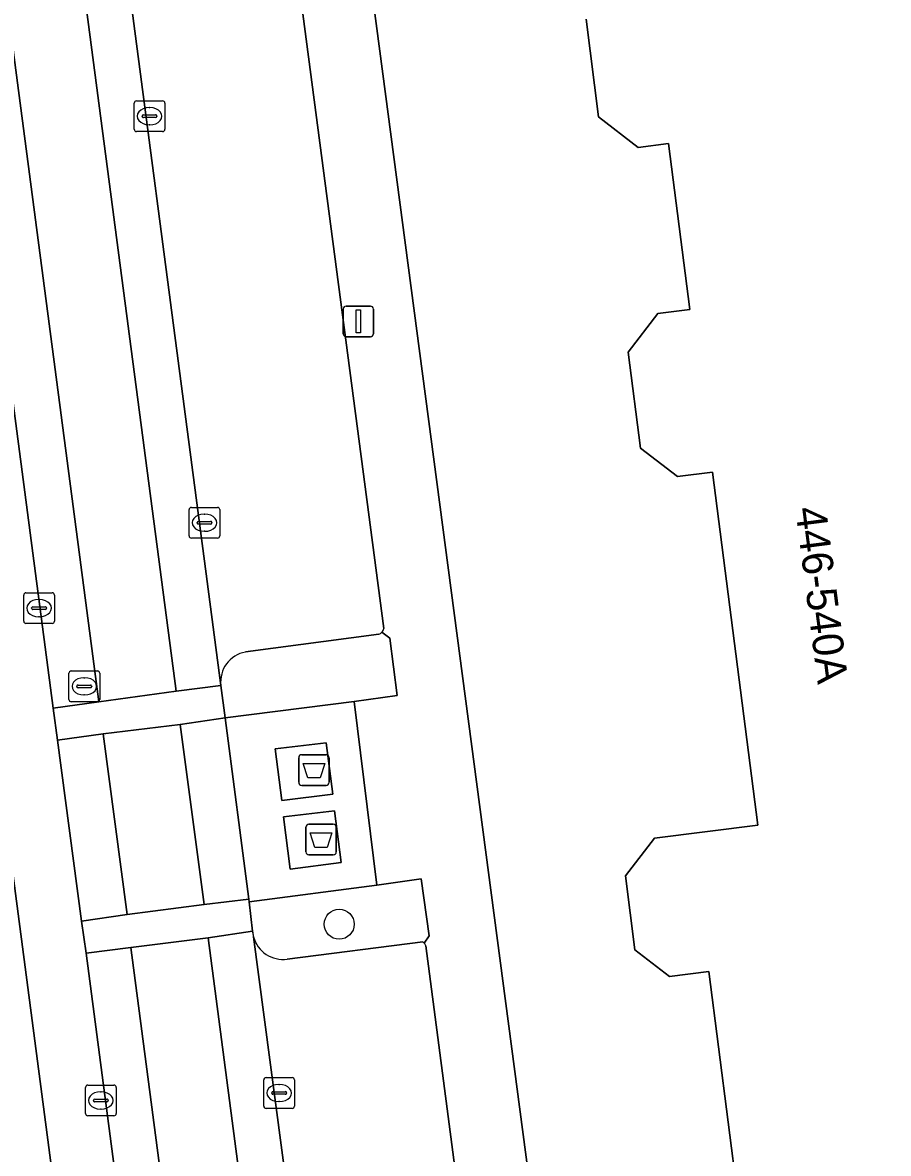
# Model space of a CAD drawing. Extents: x 160554 to 161248, y 385329 to 386506.
# Drawn here: x 161072.1 to 161100.28, y 386001.43 to 386038.26 of the extents above; entities that cross this region are included whole.
import ezdxf

# ---------------------------------------------------------------- set-up
doc = ezdxf.new("R2010")
doc.units = 0
for name, color, linetype in [('IMGEO_Afval_apart_plaats', 7, 'Continuous'), ('IMGEO_Boom', 7, 'Continuous'), ('IMGEO_Erf', 7, 'Continuous'), ('IMGEO_Groenvoorziening', 7, 'Continuous'), ('IMGEO_Kolk', 7, 'Continuous'), ('IMGEO_Lichtmast', 7, 'Continuous'), ('IMGEO_Pand', 7, 'Continuous'), ('IMGEO_Pand_nummerreeks', 7, 'Continuous'), ('IMGEO_Parkeervlak_open', 7, 'Continuous'), ('IMGEO_Rijbaan_lokaal_gesloten', 7, 'Continuous'), ('IMGEO_Rijbaan_lokaal_open', 7, 'Continuous'), ('IMGEO_Rioolput', 7, 'Continuous'), ('IMGEO_Voetpad_gesloten', 7, 'Continuous'), ('IMGEO_Voetpad_open', 7, 'Continuous')]:
    doc.layers.add(name, color=color, linetype=linetype)

msp = doc.modelspace()

# ---------------------------------------------------------------- linework, layer by layer
at = {"layer": 'IMGEO_Afval_apart_plaats'}
for p, q in [((161081.086, 386013.517), (161081.086, 386014.317)), ((161081.086, 386014.317), (161081.086, 386013.517)), ((161081.186, 386014.417), (161081.976, 386014.417)), ((161081.976, 386014.417), (161081.186, 386014.417)), ((161082.076, 386014.317), (161082.076, 386013.517)), ((161082.076, 386013.517), (161082.076, 386014.317)), ((161081.976, 386013.417), (161081.186, 386013.417)), ((161081.186, 386013.417), (161081.976, 386013.417)), ((161081.317, 386011.254), (161081.317, 386012.054)), ((161081.317, 386012.054), (161081.317, 386011.254)), ((161081.417, 386012.154), (161082.207, 386012.154)), ((161082.207, 386012.154), (161081.417, 386012.154)), ((161082.307, 386012.054), (161082.307, 386011.254)), ((161082.307, 386011.254), (161082.307, 386012.054)), ((161082.207, 386011.154), (161081.417, 386011.154)), ((161081.417, 386011.154), (161082.207, 386011.154))]:
    msp.add_line(p, q, dxfattribs=at)
for points in [[(161081.229, 386014.131), (161081.933, 386014.131), (161081.784, 386013.661), (161081.378, 386013.661), (161081.229, 386014.131)], [(161081.46, 386011.868), (161082.164, 386011.868), (161082.015, 386011.398), (161081.609, 386011.398), (161081.46, 386011.868)]]:
    msp.add_lwpolyline(points, dxfattribs=at)
for centre, start, end in [((161081.186, 386014.317), 90, 180), ((161081.186, 386014.317), 90, 180), ((161081.976, 386014.317), 0, 90), ((161081.976, 386014.317), 360, 90), ((161081.186, 386013.517), 180, 270), ((161081.186, 386013.517), 180, 270), ((161081.976, 386013.517), 270, 0), ((161081.976, 386013.517), 270, 0), ((161081.417, 386012.054), 90, 180), ((161081.417, 386012.054), 90, 180), ((161082.207, 386012.054), 0, 90), ((161082.207, 386012.054), 360, 90), ((161081.417, 386011.254), 180, 270), ((161081.417, 386011.254), 180, 270), ((161082.207, 386011.254), 270, 0), ((161082.207, 386011.254), 270, 0)]:
    msp.add_arc(centre, 0.1, start, end, dxfattribs=at)
at = {"layer": 'IMGEO_Boom'}
msp.add_circle((161082.402, 386008.897), 0.489, dxfattribs=at)
at = {"layer": 'IMGEO_Erf'}
for points in [[(161102.264, 386063.508), (161083.261, 386060.976), (161080.632, 386060.626), (161082.13, 386049.396), (161088.666, 386000)], [(161095.384, 386000), (161094.442, 386007.356), (161093.158, 386007.191), (161092.028, 386008.065), (161091.72, 386010.467), (161092.668, 386011.693), (161096.029, 386012.124), (161094.557, 386023.618), (161093.415, 386023.472), (161092.214, 386024.399), (161091.813, 386027.53), (161092.78, 386028.781), (161093.814, 386028.913), (161093.122, 386034.32), (161092.137, 386034.194), (161090.847, 386035.191), (161090.44, 386038.373)]]:
    msp.add_lwpolyline(points, dxfattribs=at)
at = {"layer": 'IMGEO_Groenvoorziening'}
for points in [[(161078.548, 386016.673), (161078.69, 386015.613), (161082.889, 386016.149), (161084.293, 386016.343), (161084.055, 386018.214), (161083.788, 386018.402)], [(161083.696, 386018.341), (161079.349, 386017.761)], [(161080.71, 386007.759), (161085.127, 386008.324), (161085.171, 386008.277), (161085.33, 386008.517), (161085.073, 386010.372), (161083.624, 386010.173)], [(161083.624, 386010.173), (161079.467, 386009.622), (161079.58, 386008.672), (161079.588, 386008.613)]]:
    msp.add_lwpolyline(points, dxfattribs=at)
for centre, radius, start, end in [((161083.588, 386018.604), 0.284, 292.3531, 314.7391), ((161079.535, 386016.785), 0.993, 100.7913, 186.4867), ((161080.364, 386008.701), 0.781, 186.5026, 195.9423), ((161080.572, 386008.741), 0.992, 194.8471, 278.0142)]:
    msp.add_arc(centre, radius, start, end, dxfattribs=at)
at = {"layer": 'IMGEO_Kolk'}
for p, q in [((161075.728, 386034.782), (161075.728, 386035.634)), ((161075.803, 386035.708), (161076.655, 386035.708)), ((161076.729, 386035.634), (161076.729, 386034.782)), ((161076.03, 386035.251), (161076.428, 386035.251)), ((161076.216, 386035.488), (161076.241, 386035.488)), ((161075.987, 386035.202), (161075.987, 386035.214)), ((161076.425, 386035.165), (161076.027, 386035.165)), ((161076.239, 386034.928), (161076.214, 386034.928)), ((161076.471, 386035.214), (161076.471, 386035.202)), ((161076.655, 386034.708), (161075.803, 386034.708)), ((161077.516, 386021.545), (161077.516, 386022.397)), ((161077.591, 386022.471), (161078.443, 386022.471)), ((161078.517, 386022.397), (161078.517, 386021.545)), ((161077.818, 386022.014), (161078.216, 386022.014)), ((161078.004, 386022.251), (161078.029, 386022.251)), ((161077.775, 386021.965), (161077.775, 386021.977)), ((161078.213, 386021.928), (161077.815, 386021.928)), ((161078.027, 386021.691), (161078.002, 386021.691)), ((161078.259, 386021.977), (161078.259, 386021.965)), ((161078.443, 386021.471), (161077.591, 386021.471)), ((161072.131, 386018.764), (161072.131, 386019.616)), ((161072.206, 386019.69), (161073.058, 386019.69)), ((161072.619, 386019.47), (161072.644, 386019.47)), ((161073.132, 386019.616), (161073.132, 386018.764)), ((161072.39, 386019.184), (161072.39, 386019.196)), ((161072.828, 386019.147), (161072.43, 386019.147)), ((161072.433, 386019.233), (161072.831, 386019.233)), ((161072.874, 386019.196), (161072.874, 386019.184)), ((161073.058, 386018.69), (161072.206, 386018.69)), ((161072.642, 386018.91), (161072.617, 386018.91)), ((161074.142, 386002.731), (161074.142, 386003.583)), ((161074.217, 386003.657), (161075.069, 386003.657)), ((161075.143, 386003.583), (161075.143, 386002.731)), ((161079.947, 386002.974), (161079.947, 386003.826)), ((161080.022, 386003.9), (161080.874, 386003.9)), ((161080.435, 386003.68), (161080.46, 386003.68)), ((161080.948, 386003.826), (161080.948, 386002.974)), ((161074.63, 386003.437), (161074.655, 386003.437)), ((161080.206, 386003.394), (161080.206, 386003.406)), ((161080.644, 386003.357), (161080.246, 386003.357)), ((161080.249, 386003.443), (161080.647, 386003.443)), ((161080.69, 386003.406), (161080.69, 386003.394)), ((161074.401, 386003.151), (161074.401, 386003.163)), ((161074.839, 386003.114), (161074.441, 386003.114)), ((161074.444, 386003.2), (161074.842, 386003.2)), ((161074.653, 386002.877), (161074.628, 386002.877)), ((161074.885, 386003.163), (161074.885, 386003.151)), ((161080.874, 386002.9), (161080.022, 386002.9)), ((161080.458, 386003.12), (161080.433, 386003.12)), ((161075.069, 386002.657), (161074.217, 386002.657))]:
    msp.add_line(p, q, dxfattribs=at)
for points in [[(161075.728, 386034.782), (161075.728, 386035.634)], [(161075.803, 386035.708), (161076.655, 386035.708)], [(161076.729, 386035.634), (161076.729, 386034.782)], [(161076.655, 386034.708), (161075.803, 386034.708)], [(161077.516, 386021.545), (161077.516, 386022.397)], [(161077.591, 386022.471), (161078.443, 386022.471)], [(161078.517, 386022.397), (161078.517, 386021.545)], [(161078.443, 386021.471), (161077.591, 386021.471)], [(161072.131, 386018.764), (161072.131, 386019.616)], [(161072.206, 386019.69), (161073.058, 386019.69)], [(161073.132, 386019.616), (161073.132, 386018.764)], [(161073.058, 386018.69), (161072.206, 386018.69)], [(161074.142, 386002.731), (161074.142, 386003.583)], [(161074.217, 386003.657), (161075.069, 386003.657)], [(161075.143, 386003.583), (161075.143, 386002.731)], [(161079.947, 386002.974), (161079.947, 386003.826)], [(161080.022, 386003.9), (161080.874, 386003.9)], [(161080.948, 386003.826), (161080.948, 386002.974)], [(161080.874, 386002.9), (161080.022, 386002.9)], [(161075.069, 386002.657), (161074.217, 386002.657)]]:
    msp.add_lwpolyline(points, dxfattribs=at)
for centre, radius, start, end in [((161075.805, 386035.632), 0.0765, 91.552, 178.448), ((161075.805, 386035.632), 0.0765, 91.552, 178.448), ((161076.653, 386035.632), 0.0765, 1.552, 88.448), ((161076.653, 386035.632), 0.0765, 1.552, 88.448), ((161076.027, 386035.211), 0.0403, 85.8775, 175.7526), ((161076.432, 386035.213), 0.0386, 1.7309, 96.639), ((161076.024, 386035.201), 0.0366, 178.938, 274.7102), ((161076.428, 386035.208), 0.043, 264.8664, 352.4533), ((161075.805, 386034.784), 0.0765, 181.552, 268.448), ((161075.805, 386034.784), 0.0765, 181.552, 268.448), ((161076.653, 386034.784), 0.0765, 271.552, 358.448), ((161076.653, 386034.784), 0.0765, 271.552, 358.448), ((161077.593, 386022.395), 0.0765, 91.552, 178.448), ((161077.593, 386022.395), 0.0765, 91.552, 178.448), ((161078.441, 386022.395), 0.0765, 1.552, 88.448), ((161078.441, 386022.395), 0.0765, 1.552, 88.448), ((161077.815, 386021.974), 0.0403, 85.8775, 175.7526), ((161078.22, 386021.976), 0.0386, 1.7309, 96.639), ((161077.812, 386021.964), 0.0366, 178.938, 274.7102), ((161078.216, 386021.971), 0.043, 264.8664, 352.4533), ((161077.593, 386021.547), 0.0765, 181.552, 268.448), ((161077.593, 386021.547), 0.0765, 181.552, 268.448), ((161078.441, 386021.547), 0.0765, 271.552, 358.448), ((161078.441, 386021.547), 0.0765, 271.552, 358.448), ((161072.208, 386019.614), 0.0765, 91.552, 178.448), ((161072.208, 386019.614), 0.0765, 91.552, 178.448), ((161073.056, 386019.614), 0.0765, 1.552, 88.448), ((161073.056, 386019.614), 0.0765, 1.552, 88.448), ((161072.43, 386019.193), 0.0403, 85.8775, 175.7526), ((161072.427, 386019.183), 0.0366, 178.938, 274.7102), ((161072.831, 386019.19), 0.043, 264.8664, 352.4533), ((161072.835, 386019.195), 0.0386, 1.7309, 96.639), ((161072.208, 386018.766), 0.0765, 181.552, 268.448), ((161072.208, 386018.766), 0.0765, 181.552, 268.448), ((161073.056, 386018.766), 0.0765, 271.552, 358.448), ((161073.056, 386018.766), 0.0765, 271.552, 358.448), ((161074.219, 386003.581), 0.0765, 91.552, 178.448), ((161074.219, 386003.581), 0.0765, 91.552, 178.448), ((161075.067, 386003.581), 0.0765, 1.552, 88.448), ((161075.067, 386003.581), 0.0765, 1.552, 88.448), ((161080.024, 386003.824), 0.0765, 91.552, 178.448), ((161080.024, 386003.824), 0.0765, 91.552, 178.448), ((161080.872, 386003.824), 0.0765, 1.552, 88.448), ((161080.872, 386003.824), 0.0765, 1.552, 88.448), ((161080.246, 386003.403), 0.0403, 85.8775, 175.7526), ((161080.243, 386003.393), 0.0366, 178.938, 274.7102), ((161080.647, 386003.4), 0.043, 264.8664, 352.4533), ((161080.651, 386003.405), 0.0386, 1.7309, 96.639), ((161074.441, 386003.16), 0.0403, 85.8775, 175.7526), ((161074.438, 386003.15), 0.0366, 178.938, 274.7102), ((161074.842, 386003.157), 0.043, 264.8664, 352.4533), ((161074.846, 386003.162), 0.0386, 1.7309, 96.639), ((161080.024, 386002.976), 0.0765, 181.552, 268.448), ((161080.024, 386002.976), 0.0765, 181.552, 268.448), ((161080.872, 386002.976), 0.0765, 271.552, 358.448), ((161080.872, 386002.976), 0.0765, 271.552, 358.448), ((161074.219, 386002.733), 0.0765, 181.552, 268.448), ((161074.219, 386002.733), 0.0765, 181.552, 268.448), ((161075.067, 386002.733), 0.0765, 271.552, 358.448), ((161075.067, 386002.733), 0.0765, 271.552, 358.448)]:
    msp.add_arc(centre, radius, start, end, dxfattribs=at)
for centre, major_axis, ratio, start_param, end_param in [((161076.215, 386035.208), (-0.387, 0.002), 0.722429, 4.712389, 7.853982), ((161076.24, 386035.208), (-0.39, 0.002), 0.717154, 1.570796, 4.712389), ((161078.003, 386021.971), (-0.387, 0.002), 0.722429, 4.712389, 7.853982), ((161078.028, 386021.971), (-0.39, 0.002), 0.717154, 1.570796, 4.712389), ((161072.618, 386019.19), (-0.387, 0.002), 0.722429, 4.712389, 7.853982), ((161072.643, 386019.19), (-0.39, 0.002), 0.717154, 1.570796, 4.712389), ((161080.434, 386003.4), (-0.387, 0.002), 0.722429, 4.712389, 7.853982), ((161080.459, 386003.4), (-0.39, 0.002), 0.717154, 1.570796, 4.712389), ((161074.629, 386003.157), (-0.387, 0.002), 0.722429, 4.712389, 7.853982), ((161074.654, 386003.157), (-0.39, 0.002), 0.717154, 1.570796, 4.712389)]:
    msp.add_ellipse(centre, major_axis=major_axis, ratio=ratio, start_param=start_param, end_param=end_param, dxfattribs=at)
at = {"layer": 'IMGEO_Lichtmast'}
for p, q in [((161082.63, 386029.025), (161083.42, 386029.025)), ((161083.42, 386029.025), (161082.63, 386029.025)), ((161082.53, 386028.125), (161082.53, 386028.925)), ((161082.53, 386028.925), (161082.53, 386028.125)), ((161083.52, 386028.925), (161083.52, 386028.125)), ((161083.52, 386028.125), (161083.52, 386028.925)), ((161083.42, 386028.025), (161082.63, 386028.025)), ((161082.63, 386028.025), (161083.42, 386028.025))]:
    msp.add_line(p, q, dxfattribs=at)
msp.add_lwpolyline([(161082.95, 386028.9), (161083.1, 386028.9), (161083.1, 386028.15), (161082.95, 386028.15), (161082.95, 386028.9)], dxfattribs=at)
for centre, start, end in [((161082.63, 386028.925), 90, 180), ((161082.63, 386028.925), 90, 180), ((161083.42, 386028.925), 0, 90), ((161083.42, 386028.925), 360, 90), ((161082.63, 386028.125), 180, 270), ((161082.63, 386028.125), 180, 270), ((161083.42, 386028.125), 270, 0), ((161083.42, 386028.125), 270, 0)]:
    msp.add_arc(centre, 0.1, start, end, dxfattribs=at)
at = {"layer": 'IMGEO_Pand'}
msp.add_lwpolyline([(161090.44, 386038.373), (161090.847, 386035.191), (161092.137, 386034.194), (161093.122, 386034.32), (161093.814, 386028.913), (161092.78, 386028.781), (161091.813, 386027.53), (161092.214, 386024.399), (161093.415, 386023.472), (161094.557, 386023.618), (161096.029, 386012.124), (161092.668, 386011.693), (161091.72, 386010.467), (161092.028, 386008.065), (161093.158, 386007.191), (161094.442, 386007.356), (161095.384, 386000)], dxfattribs=at)
at = {"layer": 'IMGEO_Parkeervlak_open'}
for points in [[(161081.581, 385937.098), (161083.425, 385937.348), (161074.169, 386007.952), (161074.015, 386008.997), (161073.237, 386014.893), (161073.09, 386015.931), (161068.384, 386051.777)], [(161066.54, 386050.434), (161077.499, 385966.964), (161078.278, 385961.032), (161081.396, 385937.282)], [(161074.333, 386048.815), (161078.548, 386016.673)], [(161083.856, 386018.526), (161079.923, 386048.351)], [(161079.349, 386017.761), (161083.696, 386018.341)], [(161079.613, 386008.487), (161082.516, 385986.577)], [(161085.171, 386008.277), (161085.127, 386008.324), (161080.71, 386007.759)], [(161087.829, 385988.28), (161085.218, 386008.189)]]:
    msp.add_lwpolyline(points, dxfattribs=at)
for centre, radius, start, end in [((161083.588, 386018.604), 0.284, 292.3531, 314.7391), ((161083.593, 386018.589), 0.27, 316.0851, 346.4353), ((161079.535, 386016.785), 0.993, 100.7913, 186.4867), ((161080.572, 386008.741), 0.992, 194.8471, 278.0142), ((161084.924, 386008.088), 0.311, 18.8696, 37.3429)]:
    msp.add_arc(centre, radius, start, end, dxfattribs=at)
at = {"layer": 'IMGEO_Rijbaan_lokaal_gesloten'}
for points in [[(161065.335, 386075.084), (161065.354, 386074.934), (161066.618, 386065.254), (161066.623, 386065.212), (161066.918, 386062.96), (161067.093, 386061.671), (161067.992, 386054.799), (161068.384, 386051.777), (161073.09, 386015.931), (161074.577, 386016.14), (161066.82, 386075.134)], [(161069.383, 386075.101), (161077.097, 386016.484), (161078.548, 386016.673), (161074.333, 386048.815), (161073.354, 386056.178), (161071.106, 386073.6)], [(161079.588, 386008.613), (161079.58, 386008.672), (161078.134, 386008.45), (161086.055, 385948.036), (161095.806, 385874.121), (161097.248, 385874.322), (161096.551, 385879.856), (161095.45, 385888.19), (161095.353, 385888.901), (161092.944, 385907.216), (161092.941, 385907.237), (161091.559, 385917.566), (161088.129, 385943.731)], [(161082.516, 385986.577), (161079.613, 386008.487)]]:
    msp.add_lwpolyline(points, dxfattribs=at)
for points in [[(161078.69, 386015.613), (161077.228, 386015.396), (161078.005, 386009.538), (161079.456, 386009.714)], [(161074.714, 386015.092), (161073.237, 386014.893), (161074.015, 386008.997), (161075.5, 386009.209)], [(161075.617, 386008.135), (161074.169, 386007.952), (161083.425, 385937.348), (161083.564, 385936.29), (161085.041, 385936.476)]]:
    msp.add_lwpolyline(points, close=True, dxfattribs=at)
msp.add_arc((161080.364, 386008.701), 0.781, 186.5026, 195.9423, dxfattribs=at)
at = {"layer": 'IMGEO_Rijbaan_lokaal_open'}
for points in [[(161066.82, 386075.134), (161074.577, 386016.14), (161077.097, 386016.484), (161069.383, 386075.101)], [(161086.055, 385948.036), (161078.134, 386008.45), (161075.617, 386008.135), (161085.041, 385936.476), (161083.564, 385936.29)]]:
    msp.add_lwpolyline(points, dxfattribs=at)
for points in [[(161078.548, 386016.673), (161077.097, 386016.484), (161074.577, 386016.14), (161073.09, 386015.931), (161073.237, 386014.893), (161074.714, 386015.092), (161077.228, 386015.396), (161078.69, 386015.613)], [(161077.228, 386015.396), (161074.714, 386015.092), (161075.5, 386009.209), (161078.005, 386009.538)], [(161079.467, 386009.622), (161079.456, 386009.714), (161078.005, 386009.538), (161075.5, 386009.209), (161074.015, 386008.997), (161074.169, 386007.952), (161075.617, 386008.135), (161078.134, 386008.45), (161079.58, 386008.672)]]:
    msp.add_lwpolyline(points, close=True, dxfattribs=at)
at = {"layer": 'IMGEO_Rioolput'}
for p, q in [((161073.604, 386016.216), (161073.604, 386017.068)), ((161073.679, 386017.142), (161074.531, 386017.142)), ((161074.092, 386016.922), (161074.117, 386016.922)), ((161074.605, 386017.068), (161074.605, 386016.216)), ((161073.863, 386016.636), (161073.863, 386016.648)), ((161074.301, 386016.599), (161073.903, 386016.599)), ((161073.906, 386016.685), (161074.304, 386016.685)), ((161074.347, 386016.648), (161074.347, 386016.636)), ((161074.531, 386016.142), (161073.679, 386016.142)), ((161074.115, 386016.362), (161074.09, 386016.362))]:
    msp.add_line(p, q, dxfattribs=at)
for points in [[(161073.604, 386016.216), (161073.604, 386017.068)], [(161073.679, 386017.142), (161074.531, 386017.142)], [(161074.605, 386017.068), (161074.605, 386016.216)], [(161074.531, 386016.142), (161073.679, 386016.142)]]:
    msp.add_lwpolyline(points, dxfattribs=at)
for centre, radius, start, end in [((161073.681, 386017.066), 0.0765, 91.552, 178.448), ((161073.681, 386017.066), 0.0765, 91.552, 178.448), ((161074.529, 386017.066), 0.0765, 1.552, 88.448), ((161074.529, 386017.066), 0.0765, 1.552, 88.448), ((161073.903, 386016.645), 0.0403, 85.8775, 175.7526), ((161073.9, 386016.635), 0.0366, 178.938, 274.7102), ((161074.304, 386016.642), 0.043, 264.8664, 352.4533), ((161074.308, 386016.647), 0.0386, 1.7309, 96.639), ((161073.681, 386016.218), 0.0765, 181.552, 268.448), ((161073.681, 386016.218), 0.0765, 181.552, 268.448), ((161074.529, 386016.218), 0.0765, 271.552, 358.448), ((161074.529, 386016.218), 0.0765, 271.552, 358.448)]:
    msp.add_arc(centre, radius, start, end, dxfattribs=at)
for centre, major_axis, ratio, start_param, end_param in [((161074.091, 386016.642), (-0.387, 0.002), 0.722429, 4.712389, 7.853982), ((161074.116, 386016.642), (-0.39, 0.002), 0.717154, 1.570796, 4.712389)]:
    msp.add_ellipse(centre, major_axis=major_axis, ratio=ratio, start_param=start_param, end_param=end_param, dxfattribs=at)
at = {"layer": 'IMGEO_Voetpad_gesloten'}
for points in [[(161080.318, 386014.61), (161080.53, 386012.925), (161082.197, 386013.128), (161081.977, 386014.808)], [(161082.25, 386012.587), (161080.587, 386012.388), (161080.807, 386010.694), (161082.463, 386010.91)]]:
    msp.add_lwpolyline(points, close=True, dxfattribs=at)
at = {"layer": 'IMGEO_Voetpad_open'}
for points in [[(161081.396, 385937.282), (161078.278, 385961.032), (161077.105, 385960.883), (161076.309, 385966.835), (161077.499, 385966.964), (161066.54, 386050.434)], [(161096.784, 385919.367), (161097.009, 385919.191), (161097.237, 385917.622), (161098.284, 385917.719), (161099.668, 385917.914), (161099.356, 385920.254), (161098.548, 385926.313), (161097.126, 385936.966), (161096.292, 385943.217), (161095.494, 385949.098), (161094.874, 385953.891), (161093.966, 385960.914), (161093.633, 385962.998), (161088.666, 386000), (161082.13, 386049.396)], [(161079.923, 386048.351), (161083.856, 386018.526)], [(161083.788, 386018.402), (161084.055, 386018.214), (161084.293, 386016.343), (161082.889, 386016.149), (161083.624, 386010.173), (161085.073, 386010.372), (161085.33, 386008.517), (161085.171, 386008.277)], [(161085.218, 386008.189), (161087.829, 385988.28)]]:
    msp.add_lwpolyline(points, dxfattribs=at)
for points in [[(161082.889, 386016.149), (161078.69, 386015.613), (161079.456, 386009.714), (161079.467, 386009.622), (161083.624, 386010.173)], [(161080.318, 386014.61), (161081.977, 386014.808), (161082.197, 386013.128), (161080.53, 386012.925)], [(161082.25, 386012.587), (161082.463, 386010.91), (161080.807, 386010.694), (161080.587, 386012.388)]]:
    msp.add_lwpolyline(points, close=True, dxfattribs=at)
for centre, radius, start, end in [((161083.593, 386018.589), 0.27, 316.0851, 346.4353), ((161084.924, 386008.088), 0.311, 18.8696, 37.3429)]:
    msp.add_arc(centre, radius, start, end, dxfattribs=at)

# ---------------------------------------------------------------- texts
at = {"layer": 'IMGEO_Pand_nummerreeks'}
msp.add_text('446-540A', height=1, rotation=277.298, dxfattribs=at).set_placement((161097.249, 386022.436))

doc.saveas('drawing.dxf')
